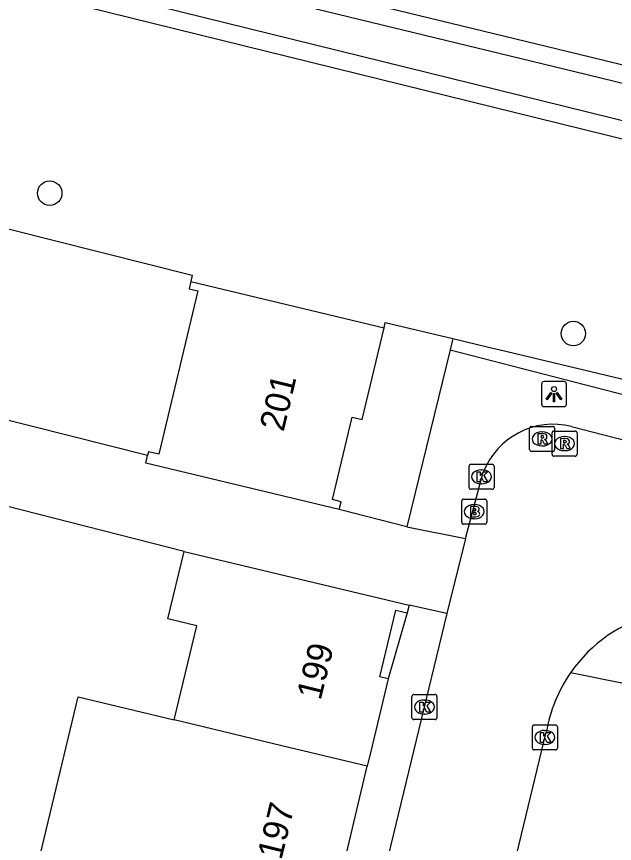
# Model space of a CAD drawing. Extents: x 162812 to 163818, y 381639 to 382470.
# Drawn here: x 163767.87 to 163791.77, y 382246.1 to 382279.12 of the extents above; entities that cross this region are included whole.
import ezdxf

# ---------------------------------------------------------------- set-up
doc = ezdxf.new("R2010")
doc.units = 0
for name, color, linetype in [('IMGEO_Berm_groen', 7, 'Continuous'), ('IMGEO_Boom', 7, 'Continuous'), ('IMGEO_Brandkraan', 7, 'Continuous'), ('IMGEO_Gemengd_bos', 7, 'Continuous'), ('IMGEO_Greppel_droge_sloot', 7, 'Continuous'), ('IMGEO_Groenvoorziening', 7, 'Continuous'), ('IMGEO_Kolk', 7, 'Continuous'), ('IMGEO_Lichtpunt', 7, 'Continuous'), ('IMGEO_Pand', 7, 'Continuous'), ('IMGEO_Pand_nummerreeks', 7, 'Continuous'), ('IMGEO_Rijbaan_lokaal_open', 7, 'Continuous'), ('IMGEO_Rioolput', 7, 'Continuous'), ('IMGEO_Voetpad_open', 7, 'Continuous')]:
    doc.layers.add(name, color=color, linetype=linetype)

msp = doc.modelspace()

# ---------------------------------------------------------------- linework, layer by layer
at = {"layer": 'IMGEO_Berm_groen'}
msp.add_lwpolyline([(163570.848, 382331.04), (163628.135, 382316.897), (163790.356, 382277.615), (163795.117, 382276.462), (163814.335, 382271.696)], dxfattribs=at)
at = {"layer": 'IMGEO_Boom'}
for centre in [(163769.202, 382272.067), (163790.125, 382266.461)]:
    msp.add_circle(centre, 0.489, dxfattribs=at)
at = {"layer": 'IMGEO_Brandkraan'}
for p, q in [((163785.665, 382258.921), (163785.665, 382259.773)), ((163785.74, 382259.847), (163786.592, 382259.847)), ((163786.153, 382259.627), (163786.178, 382259.627)), ((163786.666, 382259.773), (163786.666, 382258.921)), ((163786.176, 382259.067), (163786.151, 382259.067)), ((163786.592, 382258.847), (163785.74, 382258.847))]:
    msp.add_line(p, q, dxfattribs=at)
for points in [[(163785.665, 382258.921), (163785.665, 382259.773)], [(163785.74, 382259.847), (163786.592, 382259.847)], [(163786.013, 382259.547), (163786.013, 382259.147), (163786.226, 382259.147)], [(163786.244, 382259.547), (163786.013, 382259.547)], [(163786.666, 382259.773), (163786.666, 382258.921)], [(163786.192, 382259.466), (163786.138, 382259.466), (163786.138, 382259.39)], [(163786.138, 382259.39), (163786.191, 382259.39)], [(163786.2, 382259.314), (163786.138, 382259.314), (163786.138, 382259.233)], [(163786.138, 382259.233), (163786.2, 382259.233)], [(163786.592, 382258.847), (163785.74, 382258.847)]]:
    msp.add_lwpolyline(points, dxfattribs=at)
for centre, radius, start, end in [((163785.742, 382259.771), 0.0765, 91.552, 178.448), ((163785.742, 382259.771), 0.0765, 91.552, 178.448), ((163786.248, 382259.402), 0.145, 59.4692, 91.5367), ((163786.59, 382259.771), 0.0765, 1.552, 88.448), ((163786.59, 382259.771), 0.0765, 1.552, 88.448), ((163786.193, 382259.428), 0.0379, 267.8285, 90.9355), ((163786.201, 382259.273), 0.0404, 269.8759, 90.5077), ((163786.273, 382259.449), 0.0922, 285.5137, 58.1501), ((163786.278, 382259.257), 0.105, 301.3115, 78.989), ((163785.742, 382258.923), 0.0765, 181.552, 268.448), ((163785.742, 382258.923), 0.0765, 181.552, 268.448), ((163786.232, 382259.398), 0.251, 268.6676, 293.5347), ((163786.59, 382258.923), 0.0765, 271.552, 358.448), ((163786.59, 382258.923), 0.0765, 271.552, 358.448)]:
    msp.add_arc(centre, radius, start, end, dxfattribs=at)
for centre, major_axis, ratio, start_param, end_param in [((163786.152, 382259.347), (-0.387, 0.002), 0.722429, 4.712389, 7.853982), ((163786.177, 382259.347), (-0.39, 0.002), 0.717154, 1.570796, 4.712389)]:
    msp.add_ellipse(centre, major_axis=major_axis, ratio=ratio, start_param=start_param, end_param=end_param, dxfattribs=at)
at = {"layer": 'IMGEO_Gemengd_bos'}
for points in [[(163813.631, 382268.917), (163789.601, 382274.834), (163669.317, 382304.454), (163578.559, 382326.591), (163570.126, 382328.542), (163570.848, 382331.04)], [(163763.846, 382271.159), (163763.928, 382271.548), (163774.897, 382268.788), (163774.836, 382268.538)], [(163782.567, 382266.694), (163782.611, 382266.902), (163785.316, 382266.258)], [(163785.316, 382266.258), (163786.297, 382266.024), (163786.956, 382265.867), (163787.151, 382265.821), (163795.388, 382263.859), (163809.247, 382260.534), (163810.786, 382261.053), (163811.737, 382261.433)]]:
    msp.add_lwpolyline(points, dxfattribs=at)
at = {"layer": 'IMGEO_Greppel_droge_sloot'}
for points in [[(163627.963, 382316.193), (163571.351, 382330.17), (163571.034, 382329.075), (163578.726, 382327.296), (163669.489, 382305.158), (163789.774, 382275.537), (163813.809, 382269.619)], [(163814.157, 382270.994), (163794.945, 382275.758), (163790.185, 382276.911), (163627.963, 382316.193)]]:
    msp.add_lwpolyline(points, dxfattribs=at)
at = {"layer": 'IMGEO_Groenvoorziening'}
for points in [[(163785.316, 382266.258), (163785.209, 382265.81)], [(163782.817, 382224.749), (163784.925, 382226.352), (163788.764, 382230.654), (163790.708, 382233.151), (163792.273, 382235.475), (163793.743, 382237.932), (163795.617, 382242.05), (163796.452, 382244.299), (163797.138, 382246.774), (163797.422, 382249.306), (163797.39, 382249.985), (163797.196, 382250.551), (163796.728, 382251.214), (163795.435, 382251.812), (163790.015, 382252.915)]]:
    msp.add_lwpolyline(points, dxfattribs=at)
at = {"layer": 'IMGEO_Kolk'}
for p, q in [((163786.031, 382261.24), (163786.883, 382261.24)), ((163785.956, 382260.314), (163785.956, 382261.166)), ((163786.444, 382261.02), (163786.469, 382261.02)), ((163786.957, 382261.166), (163786.957, 382260.314)), ((163786.883, 382260.24), (163786.031, 382260.24)), ((163786.467, 382260.46), (163786.442, 382260.46)), ((163783.674, 382251.119), (163783.674, 382251.971)), ((163783.749, 382252.045), (163784.601, 382252.045)), ((163784.675, 382251.971), (163784.675, 382251.119)), ((163784.162, 382251.825), (163784.187, 382251.825)), ((163784.601, 382251.045), (163783.749, 382251.045)), ((163784.185, 382251.265), (163784.16, 382251.265)), ((163788.488, 382249.904), (163788.488, 382250.756)), ((163788.563, 382250.83), (163789.415, 382250.83)), ((163789.489, 382250.756), (163789.489, 382249.904)), ((163788.976, 382250.61), (163789.001, 382250.61)), ((163788.999, 382250.05), (163788.974, 382250.05)), ((163789.415, 382249.83), (163788.563, 382249.83))]:
    msp.add_line(p, q, dxfattribs=at)
for points in [[(163786.031, 382261.24), (163786.883, 382261.24)], [(163785.956, 382260.314), (163785.956, 382261.166)], [(163786.277, 382260.94), (163786.4, 382260.94), (163786.4, 382260.789), (163786.53, 382260.94), (163786.694, 382260.94), (163786.548, 382260.789), (163786.701, 382260.54), (163786.549, 382260.54), (163786.464, 382260.704), (163786.4, 382260.637), (163786.4, 382260.54), (163786.277, 382260.54), (163786.277, 382260.94)], [(163786.957, 382261.166), (163786.957, 382260.314)], [(163786.883, 382260.24), (163786.031, 382260.24)], [(163783.674, 382251.119), (163783.674, 382251.971)], [(163783.749, 382252.045), (163784.601, 382252.045)], [(163784.675, 382251.971), (163784.675, 382251.119)], [(163783.995, 382251.745), (163784.118, 382251.745), (163784.118, 382251.594), (163784.248, 382251.745), (163784.412, 382251.745), (163784.266, 382251.594), (163784.419, 382251.345), (163784.267, 382251.345), (163784.182, 382251.509), (163784.118, 382251.442), (163784.118, 382251.345), (163783.995, 382251.345), (163783.995, 382251.745)], [(163784.601, 382251.045), (163783.749, 382251.045)], [(163788.488, 382249.904), (163788.488, 382250.756)], [(163788.563, 382250.83), (163789.415, 382250.83)], [(163789.489, 382250.756), (163789.489, 382249.904)], [(163788.809, 382250.53), (163788.932, 382250.53), (163788.932, 382250.379), (163789.062, 382250.53), (163789.226, 382250.53), (163789.08, 382250.379), (163789.233, 382250.13), (163789.081, 382250.13), (163788.996, 382250.294), (163788.932, 382250.227), (163788.932, 382250.13), (163788.809, 382250.13), (163788.809, 382250.53)], [(163789.415, 382249.83), (163788.563, 382249.83)]]:
    msp.add_lwpolyline(points, dxfattribs=at)
for centre, start, end in [((163786.033, 382261.164), 91.552, 178.448), ((163786.033, 382261.164), 91.552, 178.448), ((163786.881, 382261.164), 1.552, 88.448), ((163786.881, 382261.164), 1.552, 88.448), ((163786.033, 382260.316), 181.552, 268.448), ((163786.033, 382260.316), 181.552, 268.448), ((163786.881, 382260.316), 271.552, 358.448), ((163786.881, 382260.316), 271.552, 358.448), ((163783.751, 382251.969), 91.552, 178.448), ((163783.751, 382251.969), 91.552, 178.448), ((163784.599, 382251.969), 1.552, 88.448), ((163784.599, 382251.969), 1.552, 88.448), ((163783.751, 382251.121), 181.552, 268.448), ((163783.751, 382251.121), 181.552, 268.448), ((163784.599, 382251.121), 271.552, 358.448), ((163784.599, 382251.121), 271.552, 358.448), ((163788.565, 382250.754), 91.552, 178.448), ((163788.565, 382250.754), 91.552, 178.448), ((163789.413, 382250.754), 1.552, 88.448), ((163789.413, 382250.754), 1.552, 88.448), ((163788.565, 382249.906), 181.552, 268.448), ((163788.565, 382249.906), 181.552, 268.448), ((163789.413, 382249.906), 271.552, 358.448), ((163789.413, 382249.906), 271.552, 358.448)]:
    msp.add_arc(centre, 0.0765, start, end, dxfattribs=at)
for centre, major_axis, ratio, start_param, end_param in [((163786.443, 382260.74), (-0.387, 0.002), 0.722429, 4.712389, 7.853982), ((163786.468, 382260.74), (-0.39, 0.002), 0.717154, 1.570796, 4.712389), ((163784.161, 382251.545), (-0.387, 0.002), 0.722429, 4.712389, 7.853982), ((163784.186, 382251.545), (-0.39, 0.002), 0.717154, 1.570796, 4.712389), ((163788.975, 382250.33), (-0.387, 0.002), 0.722429, 4.712389, 7.853982), ((163789, 382250.33), (-0.39, 0.002), 0.717154, 1.570796, 4.712389)]:
    msp.add_ellipse(centre, major_axis=major_axis, ratio=ratio, start_param=start_param, end_param=end_param, dxfattribs=at)
at = {"layer": 'IMGEO_Lichtpunt'}
for p, q in [((163789.757, 382264.54), (163788.949, 382264.54)), ((163789.757, 382264.54), (163788.949, 382264.54)), ((163788.855, 382264.445), (163788.855, 382263.638)), ((163788.855, 382264.445), (163788.855, 382263.638)), ((163789.851, 382263.638), (163789.851, 382264.445)), ((163789.851, 382263.638), (163789.851, 382264.445)), ((163788.949, 382263.544), (163789.757, 382263.544)), ((163788.949, 382263.544), (163789.757, 382263.544))]:
    msp.add_line(p, q, dxfattribs=at)
for points in [[(163789.229, 382264.109), (163789.268, 382264.081), (163789.08, 382263.819), (163789.042, 382263.846), (163789.229, 382264.109)], [(163789.331, 382264.061), (163789.378, 382264.061), (163789.378, 382263.739), (163789.331, 382263.739), (163789.331, 382264.061)], [(163789.441, 382264.081), (163789.479, 382264.108), (163789.666, 382263.846), (163789.627, 382263.818), (163789.441, 382264.081)]]:
    msp.add_lwpolyline(points, dxfattribs=at)
msp.add_circle((163789.354, 382264.243), 0.0994, dxfattribs=at)
for centre, start, end in [((163788.949, 382264.445), 90, 180), ((163788.949, 382264.445), 90, 180), ((163789.757, 382264.445), 0, 90), ((163789.757, 382264.445), 0, 90), ((163788.949, 382263.638), 180, 270), ((163788.949, 382263.638), 180, 270), ((163789.757, 382263.638), 270, 0), ((163789.757, 382263.638), 270, 360)]:
    msp.add_arc(centre, 0.0946, start, end, dxfattribs=at)
at = {"layer": 'IMGEO_Pand'}
for points in [[(163774.836, 382268.538), (163774.768, 382268.253), (163775.115, 382268.17), (163773.556, 382261.637), (163773.148, 382261.735), (163773.114, 382261.591)], [(163774.836, 382268.538), (163782.567, 382266.694)], [(163780.773, 382259.438), (163780.846, 382259.744), (163780.495, 382259.827), (163781.281, 382263.12), (163781.691, 382263.022), (163782.567, 382266.694)], [(163780.773, 382259.438), (163773.04, 382261.282), (163773.114, 382261.591)], [(163774.176, 382251.027), (163775.08, 382254.786), (163773.925, 382255.062), (163774.569, 382257.761)], [(163774.569, 382257.761), (163783.565, 382255.615)], [(163783.565, 382255.615), (163783.491, 382255.305)], [(163782.726, 382252.666), (163782.391, 382252.746), (163783.028, 382255.415), (163783.491, 382255.305)], [(163782.726, 382252.666), (163782.088, 382250), (163781.892, 382249.182)], [(163768.814, 382245.628), (163770.336, 382251.951), (163774.176, 382251.027)], [(163781.892, 382249.182), (163778.471, 382250), (163774.176, 382251.027)], [(163781.059, 382245.699), (163781.892, 382249.182)]]:
    msp.add_lwpolyline(points, dxfattribs=at)
at = {"layer": 'IMGEO_Rijbaan_lokaal_open'}
for points in [[(163773.114, 382261.591), (163762.154, 382264.348), (163762.234, 382264.768)], [(163790.057, 382262.753), (163796.102, 382261.189), (163797.76, 382260.672)], [(163785.82, 382258.27), (163786.524, 382260.926)], [(163774.569, 382257.761), (163763.486, 382260.582), (163762.862, 382258.215)], [(163783.476, 382258.738), (163780.773, 382259.438)], [(163783.476, 382258.738), (163785.82, 382258.27)], [(163785.82, 382258.27), (163785.075, 382255.281)], [(163785.075, 382255.281), (163783.565, 382255.615)], [(163785.075, 382255.281), (163777.408, 382223.657)], [(163782.817, 382224.749), (163782.844, 382224.857), (163789.046, 382250.539)]]:
    msp.add_lwpolyline(points, dxfattribs=at)
for centre, radius, start, end in [((163789.337, 382259.815), 3.024, 76.2311, 158.458), ((163794.858, 382249.553), 5.895, 343.9442, 145.2341), ((163794.84, 382249.562), 5.876, 145.2012, 170.4247)]:
    msp.add_arc(centre, radius, start, end, dxfattribs=at)
at = {"layer": 'IMGEO_Rioolput'}
for p, q in [((163788.375, 382261.827), (163788.375, 382262.679)), ((163788.45, 382262.753), (163789.302, 382262.753)), ((163788.863, 382262.533), (163788.888, 382262.533)), ((163789.35, 382262.564), (163790.202, 382262.564)), ((163789.376, 382262.679), (163789.376, 382261.827)), ((163789.275, 382261.638), (163789.275, 382262.49)), ((163789.763, 382262.344), (163789.788, 382262.344)), ((163790.276, 382262.49), (163790.276, 382261.638)), ((163788.886, 382261.973), (163788.861, 382261.973)), ((163789.302, 382261.753), (163788.45, 382261.753)), ((163790.202, 382261.564), (163789.35, 382261.564)), ((163789.786, 382261.784), (163789.761, 382261.784))]:
    msp.add_line(p, q, dxfattribs=at)
for points in [[(163788.375, 382261.827), (163788.375, 382262.679)], [(163788.45, 382262.753), (163789.302, 382262.753)], [(163789.35, 382262.564), (163790.202, 382262.564)], [(163789.376, 382262.679), (163789.376, 382261.827)], [(163788.964, 382262.451), (163788.712, 382262.453), (163788.712, 382262.053)], [(163788.712, 382262.053), (163788.836, 382262.053), (163788.836, 382262.215), (163788.847, 382262.215)], [(163788.89, 382262.372), (163788.836, 382262.372), (163788.836, 382262.291)], [(163788.836, 382262.291), (163788.888, 382262.291)], [(163788.894, 382262.186), (163788.965, 382262.053), (163789.105, 382262.053), (163789.04, 382262.179)], [(163789.275, 382261.638), (163789.275, 382262.49)], [(163789.864, 382262.262), (163789.612, 382262.264), (163789.612, 382261.864)], [(163789.79, 382262.183), (163789.736, 382262.183), (163789.736, 382262.102)], [(163790.276, 382262.49), (163790.276, 382261.638)], [(163789.612, 382261.864), (163789.736, 382261.864), (163789.736, 382262.026), (163789.747, 382262.026)], [(163789.736, 382262.102), (163789.788, 382262.102)], [(163789.794, 382261.997), (163789.865, 382261.864), (163790.005, 382261.864), (163789.94, 382261.99)], [(163789.302, 382261.753), (163788.45, 382261.753)], [(163790.202, 382261.564), (163789.35, 382261.564)]]:
    msp.add_lwpolyline(points, dxfattribs=at)
for centre, radius, start, end in [((163788.452, 382262.677), 0.0765, 91.552, 178.448), ((163788.452, 382262.677), 0.0765, 91.552, 178.448), ((163789.352, 382262.488), 0.0765, 91.552, 178.448), ((163789.352, 382262.488), 0.0765, 91.552, 178.448), ((163789.3, 382262.677), 0.0765, 1.552, 88.448), ((163789.3, 382262.677), 0.0765, 1.552, 88.448), ((163790.2, 382262.488), 0.0765, 1.552, 88.448), ((163790.2, 382262.488), 0.0765, 1.552, 88.448), ((163788.846, 382262.162), 0.0533, 26.0293, 88.6989), ((163788.872, 382262.48), 0.19, 274.7715, 282.9687), ((163788.896, 382262.276), 0.0964, 77.0061, 93.1865), ((163788.91, 382262.333), 0.0378, 276.6634, 79.6772), ((163788.963, 382262.341), 0.109, 350.3612, 89.416), ((163788.961, 382262.341), 0.112, 277.5842, 350.9817), ((163788.945, 382262.126), 0.108, 29.5134, 73.7905), ((163789.796, 382262.087), 0.0964, 77.0061, 93.1865), ((163789.81, 382262.144), 0.0378, 276.6634, 79.6772), ((163789.863, 382262.152), 0.109, 350.3612, 89.416), ((163789.746, 382261.973), 0.0533, 26.0293, 88.6989), ((163789.772, 382262.291), 0.19, 274.7715, 282.9687), ((163789.861, 382262.152), 0.112, 277.5842, 350.9817), ((163789.845, 382261.937), 0.108, 29.5134, 73.7905), ((163788.452, 382261.829), 0.0765, 181.552, 268.448), ((163788.452, 382261.829), 0.0765, 181.552, 268.448), ((163789.352, 382261.64), 0.0765, 181.552, 268.448), ((163789.352, 382261.64), 0.0765, 181.552, 268.448), ((163789.3, 382261.829), 0.0765, 271.552, 358.448), ((163789.3, 382261.829), 0.0765, 271.552, 358.448), ((163790.2, 382261.64), 0.0765, 271.552, 358.448), ((163790.2, 382261.64), 0.0765, 271.552, 358.448)]:
    msp.add_arc(centre, radius, start, end, dxfattribs=at)
for centre, major_axis, ratio, start_param, end_param in [((163788.862, 382262.253), (-0.387, 0.002), 0.722429, 4.712389, 7.853982), ((163788.887, 382262.253), (-0.39, 0.002), 0.717154, 1.570796, 4.712389), ((163789.762, 382262.064), (-0.387, 0.002), 0.722429, 4.712389, 7.853982), ((163789.787, 382262.064), (-0.39, 0.002), 0.717154, 1.570796, 4.712389)]:
    msp.add_ellipse(centre, major_axis=major_axis, ratio=ratio, start_param=start_param, end_param=end_param, dxfattribs=at)
at = {"layer": 'IMGEO_Voetpad_open'}
for points in [[(163785.209, 382265.81), (163783.476, 382258.738)], [(163785.209, 382265.81), (163797.59, 382262.62)], [(163783.491, 382255.305), (163782.726, 382252.666)]]:
    msp.add_lwpolyline(points, dxfattribs=at)

# ---------------------------------------------------------------- texts
at = {"layer": 'IMGEO_Pand_nummerreeks'}
for s, rotation, p in [('201', 76.5754, (163778.545, 382262.511)), ('199', 76.175, (163780.026, 382251.78)), ('197', 76.1747, (163778.457, 382245.407))]:
    msp.add_text(s, height=1, rotation=rotation, dxfattribs=at).set_placement(p)

doc.saveas('drawing.dxf')
